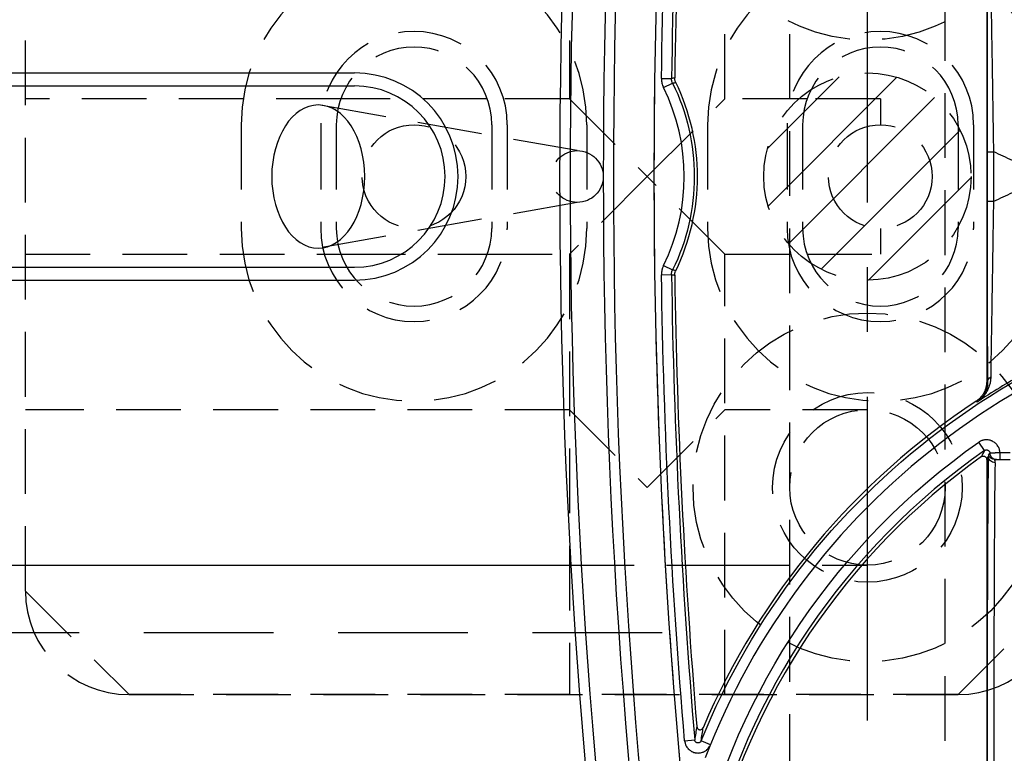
# Model space of a CAD drawing. Extents: x 2651 to 11825, y -3833 to 1075.
# Tile 268 of 656: x 4177 to 4215, y 265 to 294. Entities that reach past the tile are written whole.
import ezdxf

# ---------------------------------------------------------------- set-up
doc = ezdxf.new("R2010")
doc.units = 0
doc.header["$LTSCALE"] = 10
for name, pattern in [('CENTER', [2, 1.25, -0.25, 0.25, -0.25]), ('DASHED', [0.75, 0.5, -0.25]), ('HIDDEN', [0.375, 0.25, -0.125])]:
    doc.linetypes.add(name, pattern=pattern)
doc.layers.get('0').update_dxf_attribs({"linetype": 'CONTINUOUS'})
doc.layers.get('Defpoints').update_dxf_attribs({"linetype": 'CONTINUOUS'})
for name, color, linetype in [('1', 7, 'CONTINUOUS'), ('111', 7, 'CONTINUOUS'), ('204', 7, 'CONTINUOUS'), ('COOL', 150, 'HIDDEN'), ('DIM', 3, 'CONTINUOUS'), ('HIDDEN', 6, 'HIDDEN'), ('LAYER_103', 7, 'CONTINUOUS')]:
    doc.layers.add(name, color=color, linetype=linetype)
doc.styles.get("Standard").update_dxf_attribs({"font": 'romans.shx'})
doc.dimstyles.new('MM& INCH5', dxfattribs={"dimtxt": 5, "dimasz": 2.5, "dimexe": 1, "dimexo": 0.5, "dimtad": 0, "dimrnd": 1.38778e-17, "dimzin": 9, "dimdsep": 46, "dimtxsty": 'Standard', "dimblk": 'CLOSED', "dimcen": 0, "dimclrd": 3, "dimclre": 3, "dimclrt": 3, "dimazin": 2, "dimtfac": 0.75, "dimtofl": 0, "dimtmove": 0, "dimatfit": 3, "dimfxl": 0, "dimtolj": 1, "dimarcsym": 0})

# ---------------------------------------------------------------- blocks, each defined once
blk = doc.blocks.new('DSD')
at = {"layer": '1', "color": 7, "linetype": 'Continuous'}
for p, q in [((503.222, 529.912), (503.222, 573.144)), ((502.711, 529.921), (502.312, 529.921)), ((503.222, 511.076), (503.222, 526.911))]:
    blk.add_line(p, q, dxfattribs=at)
at = {"layer": '1', "color": 252, "linetype": 'Continuous'}
for p, q in [((513.883, 540.925), (514.243, 540.778)), ((514.879, 540.773), (514.492, 540.741)), ((502.711, 529.662), (502.711, 529.921)), ((502.312, 529.662), (502.711, 529.662)), ((503.303, 529.569), (503.526, 529.251)), ((503.63, 527.669), (503.586, 527.693)), ((503.189, 526.93), (503.222, 526.911)), ((515.695, 522.428), (515.346, 522.6)), ((515.775, 522.783), (515.386, 522.777)), ((502.947, 519.949), (502.947, 518.039)), ((503.206, 519.949), (502.947, 519.949)), ((503.206, 518.039), (503.206, 519.949)), ((503.206, 518.039), (502.947, 518.039)), ((515.695, 515.56), (515.346, 515.388)), ((515.775, 515.205), (515.386, 515.211))]:
    blk.add_line(p, q, dxfattribs=at)
for centre, radius, start, end in [((258.538, 518.994), 260.764, 351.21206, 8.78754), ((258.538, 518.994), 257.526, 351.21206, 8.78794), ((487.959, 551.472), 26.743, 305.0137, 346.7286), ((258.538, 518.994), 256.876, 0.84383, 4.85635), ((487.959, 551.472), 28.454, 299.1685, 303.3126), ((522.668, 518.994), 7.773, 153.7827, 206.2173), ((258.538, 518.994), 256.876, 355.14365, 359.15617)]:
    blk.add_arc(centre, radius, start, end, dxfattribs=at)
at = {"layer": '1', "color": 7, "linetype": 'Continuous', "extrusion": (0, 0, -1)}
for radius in [261.153, 259.08]:
    blk.add_arc((-258.538, 518.994), radius, 171.21206, 188.78794, dxfattribs=at)
at = {"layer": '1', "color": 110, "linetype": 'Continuous'}
for centre, radius, start, end in [((258.538, 518.994), 257.526, 0, 8.78794), ((487.959, 551.472), 27.988, 276.2148, 338.982), ((258.538, 518.994), 257.526, 351.21206, 0), ((487.959, 486.516), 27.988, 21.018, 83.7852)]:
    blk.add_arc(centre, radius, start, end, dxfattribs=at)
at = {"layer": '1', "color": 252, "linetype": 'Continuous', "extrusion": (0, 0, -1)}
for centre, radius, start, end in [((-258.538, 518.994), 259.469, 171.21206, 188.78794), ((-487.959, 551.472), 27.132, 193.2714, 234.9863), ((-487.959, 551.472), 28.376, 202.1388, 263.7853), ((-258.538, 518.994), 257.265, 175.14365, 179.15617), ((-522.668, 518.994), 8.162, 333.7827, 26.2173), ((-487.959, 551.472), 34.905, 244.5701, 245.8846), ((-487.959, 486.516), 34.905, 114.1154, 115.4299), ((-258.538, 518.994), 257.265, 180.84383, 184.85635), ((-487.959, 486.516), 28.376, 96.2147, 157.8612)]:
    blk.add_arc(centre, radius, start, end, dxfattribs=at)
at = {"layer": '1', "color": 7, "linetype": 'Continuous'}
for centre, radius, start, end in [((487.959, 551.472), 26.62, 305.5251, 346.6816), ((487.959, 551.472), 28.499, 303.3599, 336.8536), ((258.538, 518.994), 256.753, 0.8504, 4.74422), ((522.668, 518.994), 8.284, 153.9784, 206.0216), ((258.538, 518.994), 256.753, 355.25578, 359.1496)]:
    blk.add_arc(centre, radius, start, end, dxfattribs=at)
blk.add_ellipse((502.89, 542.875), major_axis=(0, 12.954), ratio=0.004451, start_param=3.278184, end_param=4.712389, dxfattribs=at)
at = {"layer": '1', "color": 252, "linetype": 'Continuous'}
blk.add_ellipse((503.149, 542.875), major_axis=(0, 13.213), ratio=0.004363, start_param=3.278184, end_param=4.712389, dxfattribs=at)
at = {"layer": '1', "color": 252, "linetype": 'Continuous', "extrusion": (0, 0, -1)}
for centre, major_axis, ratio, start_param, end_param in [((502.841, 529.662), (0, -0.259), 0.999989, 3.141593, 4.678393), ((502.897, 529.785), (0.259, -0.008), 0.990677, 4.68095, 6.251152), ((502.905, 529.662), (0, -0.259), 0.999977, 3.141593, 4.431029), ((502.93, 526.93), (0.259, 0.002), 0.892612, 0.009679, 1.080351)]:
    blk.add_ellipse(centre, major_axis=major_axis, ratio=ratio, start_param=start_param, end_param=end_param, dxfattribs=at)
at = {"layer": '1', "color": 252, "linetype": 'Continuous'}
for points, knots in [([(514.879, 540.773), (514.877, 540.802), (514.872, 540.831), (514.861, 540.873), (514.855, 540.893), (514.847, 540.914), (514.842, 540.927), (514.839, 540.934), (514.824, 540.967), (514.811, 540.992), (514.787, 541.028), (514.774, 541.045), (514.76, 541.062), (514.751, 541.073), (514.746, 541.079), (514.721, 541.105), (514.7, 541.124), (514.666, 541.15), (514.648, 541.163), (514.629, 541.174), (514.617, 541.181), (514.611, 541.185), (514.578, 541.202), (514.552, 541.213), (514.511, 541.226), (514.49, 541.232), (514.469, 541.237), (514.455, 541.24), (514.448, 541.241), (514.412, 541.246), (514.383, 541.248), (514.34, 541.247), (514.319, 541.246), (514.297, 541.244), (514.283, 541.242), (514.276, 541.24), (514.24, 541.234), (514.212, 541.226), (514.172, 541.211), (514.152, 541.203), (514.132, 541.194), (514.12, 541.187), (514.113, 541.184), (514.082, 541.166), (514.058, 541.149), (514.025, 541.122), (514.008, 541.108), (513.993, 541.093), (513.983, 541.082), (513.978, 541.077), (513.954, 541.049), (513.92, 541.003), (513.894, 540.952), (513.883, 540.925)], [0, 0, 0, 0, 0.0625, 0.0625, 0.09375, 0.109375, 0.109375, 0.125, 0.125, 0.1875, 0.1875, 0.21875, 0.234375, 0.234375, 0.25, 0.25, 0.3125, 0.3125, 0.34375, 0.359375, 0.359375, 0.375, 0.375, 0.4375, 0.4375, 0.46875, 0.484375, 0.484375, 0.5, 0.5, 0.5625, 0.5625, 0.59375, 0.609375, 0.609375, 0.625, 0.625, 0.6875, 0.6875, 0.71875, 0.734375, 0.734375, 0.75, 0.75, 0.8125, 0.8125, 0.84375, 0.859375, 0.859375, 0.875, 0.875, 0.9375, 1, 1, 1, 1]), ([(502.711, 529.662), (502.711, 529.65), (502.712, 529.638), (502.714, 529.615), (502.716, 529.603), (502.721, 529.569), (502.732, 529.523), (502.748, 529.48), (502.763, 529.448), (502.768, 529.438), (502.779, 529.417), (502.785, 529.407), (502.804, 529.378), (502.818, 529.359), (502.84, 529.332), (502.848, 529.324), (502.864, 529.307), (502.872, 529.299), (502.899, 529.275), (502.935, 529.246), (502.975, 529.223), (503.006, 529.207), (503.017, 529.202), (503.038, 529.193), (503.049, 529.189), (503.082, 529.178), (503.105, 529.171), (503.15, 529.162), (503.173, 529.159), (503.22, 529.156), (503.267, 529.157), (503.313, 529.163), (503.347, 529.17), (503.358, 529.173), (503.381, 529.179), (503.392, 529.183), (503.425, 529.195), (503.467, 529.213), (503.507, 529.237), (503.526, 529.251)], [0, 0, 0, 0, 0.03125, 0.03125, 0.0625, 0.0625, 0.125, 0.1875, 0.1875, 0.21875, 0.21875, 0.25, 0.25, 0.3125, 0.3125, 0.34375, 0.34375, 0.375, 0.375, 0.4375, 0.5, 0.5, 0.53125, 0.53125, 0.5625, 0.5625, 0.625, 0.625, 0.6875, 0.6875, 0.75, 0.8125, 0.8125, 0.84375, 0.84375, 0.875, 0.875, 0.9375, 1, 1, 1, 1]), ([(503.206, 519.949), (503.206, 520.127), (503.206, 520.481), (503.206, 521.007), (503.206, 521.527), (503.205, 522.041), (503.205, 522.381), (503.204, 522.591), (503.204, 522.634), (503.204, 522.697), (503.204, 522.718), (503.204, 522.76), (503.204, 522.864), (503.204, 522.968), (503.203, 523.214), (503.203, 523.536), (503.202, 524.004), (503.201, 524.304), (503.2, 524.598), (503.2, 524.743), (503.199, 524.955), (503.199, 525.025), (503.198, 525.111), (503.198, 525.128), (503.198, 525.163), (503.198, 525.214), (503.197, 525.4), (503.196, 525.69), (503.195, 525.929), (503.194, 526.158), (503.193, 526.267), (503.192, 526.424), (503.192, 526.475), (503.191, 526.574), (503.191, 526.622), (503.19, 526.762), (503.189, 526.849), (503.189, 526.93)], [0, 0, 0, 0, 0.0625, 0.125, 0.1875, 0.25, 0.3125, 0.3125, 0.328125, 0.328125, 0.335938, 0.335938, 0.34375, 0.375, 0.375, 0.4375, 0.5, 0.5625, 0.5625, 0.625, 0.625, 0.65625, 0.65625, 0.664062, 0.664062, 0.671875, 0.6875, 0.75, 0.8125, 0.8125, 0.875, 0.875, 0.90625, 0.90625, 0.9375, 0.9375, 1, 1, 1, 1]), ([(515.224, 522.628), (515.248, 522.623), (515.272, 522.617), (515.313, 522.608), (515.33, 522.604), (515.346, 522.6)], [0, 0, 0, 0, 0.586818, 0.586818, 1, 1, 1, 1]), ([(515.386, 522.777), (515.362, 522.782), (515.337, 522.788), (515.296, 522.797), (515.28, 522.801), (515.263, 522.805)], [0, 0, 0, 0, 0.595884, 0.595884, 1, 1, 1, 1]), ([(515.695, 522.428), (515.709, 522.456), (515.721, 522.484), (515.733, 522.52), (515.736, 522.527), (515.74, 522.542), (515.747, 522.564), (515.753, 522.586), (515.763, 522.631), (515.773, 522.691), (515.775, 522.752), (515.775, 522.783)], [0, 0, 0, 0, 0.25, 0.25, 0.3125, 0.3125, 0.375, 0.5, 0.5, 0.75, 1, 1, 1, 1]), ([(503.189, 511.058), (503.189, 511.139), (503.19, 511.225), (503.191, 511.41), (503.192, 511.508), (503.193, 511.714), (503.194, 511.932), (503.196, 512.171), (503.196, 512.327), (503.196, 512.374), (503.197, 512.422), (503.197, 512.454), (503.197, 512.47), (503.197, 512.551), (503.197, 512.617), (503.198, 512.817), (503.199, 512.954), (503.2, 513.235), (503.201, 513.523), (503.201, 513.824), (503.202, 514.055), (503.202, 514.172), (503.202, 514.31), (503.203, 514.37), (503.203, 514.409), (503.203, 514.429), (503.203, 514.61), (503.203, 514.772), (503.204, 515.099), (503.205, 515.43), (503.205, 515.935), (503.206, 516.278), (503.206, 516.538), (503.206, 516.669), (503.206, 516.8), (503.206, 516.888), (503.206, 516.932), (503.206, 517.153), (503.206, 517.506), (503.206, 517.861), (503.206, 518.039)], [0, 0, 0, 0, 0.0625, 0.0625, 0.125, 0.125, 0.1875, 0.25, 0.25, 0.265625, 0.273438, 0.273438, 0.28125, 0.28125, 0.3125, 0.3125, 0.375, 0.375, 0.4375, 0.5, 0.5, 0.53125, 0.546875, 0.554688, 0.554688, 0.5625, 0.5625, 0.625, 0.625, 0.6875, 0.75, 0.8125, 0.8125, 0.84375, 0.859375, 0.859375, 0.875, 0.875, 0.9375, 1, 1, 1, 1]), ([(515.346, 515.388), (515.323, 515.383), (515.3, 515.377), (515.259, 515.368), (515.242, 515.364), (515.224, 515.359)], [0, 0, 0, 0, 0.564246, 0.564246, 1, 1, 1, 1]), ([(515.775, 515.205), (515.775, 515.236), (515.774, 515.267), (515.77, 515.305), (515.769, 515.313), (515.767, 515.328), (515.764, 515.351), (515.759, 515.373), (515.749, 515.418), (515.732, 515.476), (515.709, 515.532), (515.695, 515.56)], [0, 0, 0, 0, 0.25, 0.25, 0.3125, 0.3125, 0.375, 0.5, 0.5, 0.75, 1, 1, 1, 1]), ([(515.263, 515.183), (515.289, 515.189), (515.314, 515.195), (515.355, 515.204), (515.371, 515.207), (515.386, 515.211)], [0, 0, 0, 0, 0.618522, 0.618522, 1, 1, 1, 1])]:
    blk.add_open_spline(points, degree=3, knots=knots, dxfattribs=at)
at = {"layer": '1', "color": 7, "linetype": 'Continuous'}
for points, knots in [([(514.243, 540.778), (514.246, 540.785), (514.252, 540.798), (514.261, 540.81), (514.27, 540.82), (514.276, 540.825), (514.287, 540.835), (514.293, 540.839), (514.302, 540.844), (514.306, 540.846), (514.312, 540.849), (514.322, 540.853), (514.332, 540.856), (514.342, 540.858), (514.347, 540.858), (514.354, 540.859), (514.364, 540.86), (514.375, 540.859), (514.385, 540.857), (514.39, 540.856), (514.397, 540.855), (514.407, 540.852), (514.417, 540.848), (514.426, 540.843), (514.43, 540.84), (514.436, 540.837), (514.445, 540.831), (514.453, 540.823), (514.46, 540.816), (514.463, 540.812), (514.467, 540.807), (514.473, 540.798), (514.478, 540.789), (514.483, 540.779), (514.484, 540.775), (514.486, 540.769), (514.49, 540.758), (514.491, 540.748), (514.492, 540.741)], [0, 0, 0, 0, 0.0625, 0.125, 0.125, 0.1875, 0.1875, 0.25, 0.25, 0.28125, 0.28125, 0.3125, 0.375, 0.375, 0.40625, 0.40625, 0.4375, 0.5, 0.5, 0.53125, 0.53125, 0.5625, 0.625, 0.625, 0.65625, 0.65625, 0.6875, 0.75, 0.75, 0.78125, 0.78125, 0.8125, 0.875, 0.875, 0.90625, 0.90625, 0.9375, 1, 1, 1, 1]), ([(514.412, 540.229), (514.406, 540.252), (514.396, 540.296), (514.348, 540.334), (514.295, 540.351), (514.22, 540.346), (514.185, 540.298), (514.164, 540.27)], [0, 0, 0, 0, 0.205276, 0.387405, 0.502821, 0.700571, 1, 1, 1, 1]), ([(502.841, 529.921), (502.836, 529.921), (502.823, 529.921), (502.779, 529.921), (502.753, 529.921), (502.745, 529.921), (502.732, 529.921), (502.728, 529.921), (502.72, 529.921), (502.715, 529.921), (502.711, 529.921)], [0, 0, 0, 0, 0.1875, 0.375, 0.6875, 0.875, 0.875, 0.9375, 0.9375, 1, 1, 1, 1]), ([(502.905, 529.921), (502.892, 529.921), (502.88, 529.921), (502.859, 529.921), (502.849, 529.921), (502.841, 529.921)], [0, 0, 0, 0, 0.5, 0.5, 1, 1, 1, 1]), ([(502.897, 530.042), (502.897, 530.021), (502.898, 530.004), (502.899, 529.981), (502.9, 529.974), (502.901, 529.962), (502.902, 529.956), (502.904, 529.942), (502.905, 529.938), (502.905, 529.933), (502.906, 529.927), (502.91, 529.919), (502.904, 529.921)], [0, 0, 0, 0, 0.25, 0.25, 0.375, 0.375, 0.5, 0.5, 0.75, 0.75, 0.875, 1, 1, 1, 1]), ([(503.154, 529.734), (503.156, 529.739), (503.156, 529.744), (503.156, 529.748), (503.156, 529.753), (503.156, 529.758), (503.156, 529.77), (503.156, 529.777), (503.157, 529.785)], [0, 0, 0, 0, 0.25, 0.5, 0.5, 0.75, 0.75, 1, 1, 1, 1]), ([(503.427, 529.807), (503.422, 529.803), (503.412, 529.797), (503.401, 529.792), (503.394, 529.789), (503.389, 529.788), (503.384, 529.787), (503.376, 529.784), (503.367, 529.783), (503.359, 529.783), (503.354, 529.782), (503.35, 529.782), (503.345, 529.783), (503.337, 529.783), (503.326, 529.785), (503.314, 529.788), (503.307, 529.79), (503.302, 529.792), (503.298, 529.794), (503.29, 529.798), (503.282, 529.803), (503.276, 529.807), (503.272, 529.81), (503.268, 529.813), (503.265, 529.816), (503.259, 529.821), (503.251, 529.83), (503.244, 529.839), (503.24, 529.846), (503.238, 529.85), (503.235, 529.855), (503.232, 529.863), (503.229, 529.871), (503.226, 529.879), (503.225, 529.883), (503.224, 529.888), (503.224, 529.893), (503.223, 529.9), (503.222, 529.906), (503.222, 529.912)], [0, 0, 0, 0, 0.0625, 0.125, 0.125, 0.15625, 0.15625, 0.1875, 0.25, 0.25, 0.28125, 0.28125, 0.3125, 0.3125, 0.375, 0.4375, 0.4375, 0.46875, 0.46875, 0.5, 0.5625, 0.5625, 0.59375, 0.59375, 0.625, 0.625, 0.6875, 0.75, 0.75, 0.78125, 0.78125, 0.8125, 0.875, 0.875, 0.90625, 0.90625, 0.9375, 0.9375, 1, 1, 1, 1]), ([(502.711, 529.662), (502.724, 529.662), (502.737, 529.662), (502.756, 529.663), (502.762, 529.663), (502.775, 529.663), (502.781, 529.663), (502.812, 529.664), (502.836, 529.664), (502.865, 529.665), (502.871, 529.665), (502.882, 529.665), (502.888, 529.665), (502.905, 529.666), (502.916, 529.666), (502.947, 529.667), (502.967, 529.667), (503.003, 529.668), (503.019, 529.668), (503.036, 529.669), (503.041, 529.669), (503.047, 529.669), (503.056, 529.669), (503.07, 529.67), (503.079, 529.67), (503.084, 529.67), (503.1, 529.671)], [0, 0, 0, 0, 0.0625, 0.0625, 0.09375, 0.09375, 0.125, 0.125, 0.25, 0.25, 0.28125, 0.28125, 0.3125, 0.3125, 0.375, 0.375, 0.5, 0.5, 0.625, 0.625, 0.65625, 0.65625, 0.6875, 0.75, 0.8125, 1, 1, 1, 1]), ([(503.303, 529.569), (503.299, 529.566), (503.289, 529.56), (503.278, 529.555), (503.267, 529.551), (503.261, 529.549), (503.25, 529.547), (503.239, 529.545), (503.227, 529.545), (503.215, 529.546), (503.21, 529.547), (503.198, 529.549), (503.193, 529.551), (503.185, 529.553), (503.181, 529.555), (503.177, 529.556), (503.172, 529.558), (503.166, 529.562), (503.156, 529.568), (503.147, 529.575), (503.141, 529.58), (503.138, 529.583), (503.134, 529.587), (503.128, 529.593), (503.123, 529.6), (503.119, 529.607), (503.117, 529.611), (503.114, 529.615), (503.112, 529.619), (503.109, 529.625), (503.105, 529.636), (503.102, 529.647), (503.102, 529.652), (503.101, 529.657), (503.1, 529.661), (503.1, 529.666), (503.1, 529.671)], [0, 0, 0, 0, 0.0625, 0.125, 0.125, 0.1875, 0.1875, 0.25, 0.3125, 0.3125, 0.375, 0.375, 0.4375, 0.4375, 0.46875, 0.46875, 0.5, 0.5, 0.5625, 0.625, 0.625, 0.65625, 0.65625, 0.6875, 0.75, 0.75, 0.78125, 0.78125, 0.8125, 0.8125, 0.875, 0.9375, 0.9375, 0.96875, 0.96875, 1, 1, 1, 1]), ([(503.586, 527.693), (503.553, 527.671), (503.521, 527.647), (503.494, 527.626), (503.442, 527.581), (503.408, 527.549), (503.369, 527.507), (503.361, 527.499), (503.346, 527.481), (503.323, 527.455), (503.301, 527.428), (503.26, 527.372), (503.234, 527.333), (503.187, 527.251), (503.166, 527.209), (503.128, 527.121), (503.112, 527.075), (503.085, 526.981), (503.074, 526.932), (503.059, 526.832), (503.054, 526.78), (503.053, 526.727)], [0, 0, 0, 0, 0.0625, 0.125, 0.125, 0.25, 0.25, 0.28125, 0.28125, 0.3125, 0.375, 0.375, 0.5, 0.5, 0.625, 0.625, 0.75, 0.75, 0.875, 0.875, 1, 1, 1, 1]), ([(503.189, 526.93), (503.188, 526.972), (503.191, 527.014), (503.201, 527.094), (503.208, 527.133), (503.228, 527.208), (503.24, 527.245), (503.268, 527.314), (503.299, 527.381), (503.338, 527.443), (503.369, 527.487), (503.386, 527.508), (503.403, 527.529), (503.415, 527.542), (503.42, 527.549), (503.45, 527.582), (503.476, 527.606), (503.516, 527.641), (503.536, 527.658), (503.561, 527.676), (503.572, 527.684), (503.576, 527.687), (503.58, 527.689), (503.583, 527.692), (503.587, 527.694)], [0, 0, 0, 0, 0.125, 0.125, 0.25, 0.25, 0.375, 0.375, 0.5, 0.625, 0.625, 0.6875, 0.71875, 0.71875, 0.75, 0.75, 0.875, 0.875, 0.9375, 0.96875, 0.984375, 0.992188, 0.992188, 1, 1, 1, 1]), ([(503.222, 526.911), (503.222, 526.949), (503.227, 527.024), (503.241, 527.097), (503.254, 527.151), (503.259, 527.169), (503.268, 527.196), (503.271, 527.205), (503.277, 527.222), (503.293, 527.267), (503.329, 527.343), (503.368, 527.406), (503.395, 527.444), (503.4, 527.452), (503.412, 527.466), (503.418, 527.474), (503.435, 527.496), (503.448, 527.51), (503.485, 527.551), (503.539, 527.603), (503.599, 527.648), (503.63, 527.669)], [0, 0, 0, 0, 0.125, 0.25, 0.25, 0.3125, 0.3125, 0.34375, 0.34375, 0.375, 0.5, 0.625, 0.625, 0.65625, 0.65625, 0.6875, 0.6875, 0.75, 0.75, 0.875, 1, 1, 1, 1]), ([(503.053, 526.727), (503.052, 526.648), (503.051, 526.563), (503.049, 526.381), (503.047, 526.284), (503.044, 526.081), (503.043, 525.974), (503.039, 525.752), (503.036, 525.519), (503.032, 525.268), (503.029, 525.106), (503.028, 525.057), (503.028, 525.007), (503.027, 524.974), (503.027, 524.957), (503.025, 524.873), (503.024, 524.805), (503.021, 524.599), (503.019, 524.459), (503.014, 524.174), (503.01, 523.883), (503.002, 523.431), (502.997, 523.118), (502.993, 522.88), (502.992, 522.78), (502.99, 522.679), (502.99, 522.639), (502.989, 522.619), (502.988, 522.558), (502.985, 522.354), (502.979, 521.984), (502.971, 521.485), (502.966, 521.147), (502.962, 520.892), (502.961, 520.807), (502.959, 520.679), (502.958, 520.636), (502.957, 520.55), (502.953, 520.336), (502.95, 520.121), (502.947, 519.949)], [0, 0, 0, 0, 0.0625, 0.0625, 0.125, 0.125, 0.1875, 0.1875, 0.25, 0.3125, 0.3125, 0.328125, 0.335938, 0.335938, 0.34375, 0.34375, 0.375, 0.375, 0.4375, 0.4375, 0.5, 0.5625, 0.625, 0.625, 0.65625, 0.664062, 0.664062, 0.671875, 0.671875, 0.6875, 0.75, 0.8125, 0.875, 0.875, 0.90625, 0.90625, 0.921875, 0.921875, 0.9375, 1, 1, 1, 1]), ([(515.263, 522.805), (515.263, 522.789), (515.262, 522.759), (515.257, 522.729), (515.252, 522.707), (515.251, 522.7), (515.246, 522.685), (515.244, 522.678), (515.236, 522.656), (515.231, 522.642), (515.224, 522.628)], [0, 0, 0, 0, 0.25, 0.5, 0.5, 0.625, 0.625, 0.75, 0.75, 1, 1, 1, 1]), ([(515.386, 522.777), (515.387, 522.762), (515.385, 522.731), (515.38, 522.701), (515.375, 522.679), (515.373, 522.671), (515.369, 522.657), (515.367, 522.649), (515.359, 522.628), (515.353, 522.613), (515.346, 522.6)], [0, 0, 0, 0, 0.25, 0.5, 0.5, 0.625, 0.625, 0.75, 0.75, 1, 1, 1, 1]), ([(502.947, 518.039), (502.95, 517.867), (502.955, 517.524), (502.961, 517.183), (502.964, 516.97), (502.965, 516.927), (502.966, 516.842), (502.968, 516.715), (502.97, 516.589), (502.974, 516.338), (502.979, 516.006), (502.987, 515.517), (502.992, 515.197), (502.997, 514.88), (503, 514.724), (503.002, 514.549), (503.003, 514.53), (503.003, 514.491), (503.004, 514.433), (503.006, 514.299), (503.008, 514.186), (503.012, 513.962), (503.017, 513.67), (503.021, 513.391), (503.025, 513.118), (503.028, 512.985), (503.031, 512.79), (503.032, 512.726), (503.033, 512.647), (503.033, 512.631), (503.034, 512.6), (503.034, 512.553), (503.037, 512.384), (503.039, 512.238), (503.043, 512.014), (503.044, 511.907), (503.047, 511.754), (503.047, 511.704), (503.048, 511.644), (503.048, 511.632), (503.049, 511.608), (503.049, 511.573), (503.051, 511.446), (503.052, 511.34), (503.053, 511.261)], [0, 0, 0, 0, 0.0625, 0.125, 0.125, 0.140625, 0.140625, 0.15625, 0.1875, 0.1875, 0.25, 0.3125, 0.375, 0.375, 0.4375, 0.4375, 0.445312, 0.445312, 0.453125, 0.46875, 0.5, 0.5, 0.5625, 0.625, 0.625, 0.6875, 0.6875, 0.71875, 0.71875, 0.726562, 0.726562, 0.734375, 0.75, 0.8125, 0.8125, 0.875, 0.875, 0.90625, 0.90625, 0.914062, 0.914062, 0.921875, 0.9375, 1, 1, 1, 1]), ([(515.224, 515.359), (515.231, 515.346), (515.242, 515.318), (515.251, 515.289), (515.256, 515.267), (515.257, 515.259), (515.259, 515.244), (515.26, 515.237), (515.263, 515.214), (515.263, 515.199), (515.263, 515.183)], [0, 0, 0, 0, 0.25, 0.5, 0.5, 0.625, 0.625, 0.75, 0.75, 1, 1, 1, 1]), ([(515.346, 515.388), (515.353, 515.374), (515.365, 515.346), (515.373, 515.317), (515.379, 515.295), (515.38, 515.287), (515.382, 515.272), (515.383, 515.265), (515.386, 515.242), (515.387, 515.226), (515.386, 515.211)], [0, 0, 0, 0, 0.25, 0.5, 0.5, 0.625, 0.625, 0.75, 0.75, 1, 1, 1, 1])]:
    blk.add_open_spline(points, degree=3, knots=knots, dxfattribs=at)
at = {"layer": '1', "color": 252, "linetype": 'Continuous'}
for points in [[(514.243, 540.778), (514.217, 540.606), (514.19, 540.436), (514.164, 540.27)], [(514.412, 540.229), (514.439, 540.397), (514.466, 540.567), (514.492, 540.741)], [(503.222, 529.912), (503.2, 529.87), (503.178, 529.827), (503.157, 529.785)], [(503.303, 529.569), (503.345, 529.648), (503.386, 529.727), (503.427, 529.807)]]:
    blk.add_open_spline(points, degree=3, dxfattribs=at)
at = {"layer": '1', "color": 7, "linetype": 'Continuous'}
blk.add_open_spline([(503.1, 529.671), (503.116, 529.692), (503.134, 529.713), (503.154, 529.734)], degree=3, dxfattribs=at)
blk = doc.blocks.new('*D178')
at = {"layer": 'Defpoints', "color": 0}
for p in [(4171.684, 387.642), (4446.684, 255.642), (4473.321, 255.642)]:
    blk.add_point(p, dxfattribs=at)
at = {"layer": 'DIM', "color": 3, "lineweight": -2}
blk.add_line((4447.184, 255.642), (4473.321, 255.642), dxfattribs=at)
at = {"layer": 'DIM', "color": 3, "insert": (4496.327, 255.642), "char_height": 5, "attachment_point": 5}
blk.add_mtext('\\A1;132 [5.197]', dxfattribs=at)
blk = doc.blocks.new('_Closed')
at = {"color": 0, "linetype": 'ByBlock', "lineweight": -2}
for p, q in [((-1, 0.167), (0, 0)), ((-1, 0.167), (-1, -0.167)), ((0, 0), (-1, -0.167)), ((0, 0), (-1, 0))]:
    blk.add_line(p, q, dxfattribs=at)
blk = doc.blocks.new('*D179')
at = {"layer": 'Defpoints', "color": 0}
for p in [(4171.684, 387.642), (4473.321, 263.642), (4381.212, 262.642)]:
    blk.add_point(p, dxfattribs=at)
at = {"layer": 'DIM', "color": 3, "lineweight": -2}
for p, q in [((4463.321, 262.642), (4468.321, 263.642)), ((4468.321, 263.642), (4473.321, 263.642)), ((4381.712, 262.642), (4463.321, 262.642))]:
    blk.add_line(p, q, dxfattribs=at)
at = {"layer": 'DIM', "color": 3, "insert": (4496.327, 263.642), "char_height": 5, "attachment_point": 5}
blk.add_mtext('\\A1;125 [4.921]', dxfattribs=at)
blk = doc.blocks.new('*D180')
at = {"layer": 'Defpoints', "color": 0}
for p in [(4171.684, 387.642), (4446.684, 212.642), (4473.321, 212.642)]:
    blk.add_point(p, dxfattribs=at)
at = {"layer": 'DIM', "color": 3, "lineweight": -2}
blk.add_line((4447.184, 212.642), (4473.321, 212.642), dxfattribs=at)
at = {"layer": 'DIM', "color": 3, "insert": (4493.946, 212.642), "char_height": 5, "attachment_point": 5}
blk.add_mtext('\\A1;175 [6.89]', dxfattribs=at)
blk = doc.blocks.new('*D181')
at = {"layer": 'Defpoints', "color": 0}
for p in [(4171.684, 387.642), (4446.684, 182.642), (4473.321, 182.642)]:
    blk.add_point(p, dxfattribs=at)
at = {"layer": 'DIM', "color": 3, "lineweight": -2}
blk.add_line((4447.184, 182.642), (4473.321, 182.642), dxfattribs=at)
at = {"layer": 'DIM', "color": 3, "insert": (4496.684, 182.642), "char_height": 5, "attachment_point": 5}
blk.add_mtext('\\A1;205 [8.071]', dxfattribs=at)
blk = doc.blocks.new('*D182')
at = {"layer": 'Defpoints', "color": 0}
for p in [(4171.684, 387.642), (4446.684, 162.642), (4473.321, 162.642)]:
    blk.add_point(p, dxfattribs=at)
at = {"layer": 'DIM', "color": 3, "lineweight": -2}
blk.add_line((4447.184, 162.642), (4473.321, 162.642), dxfattribs=at)
at = {"layer": 'DIM', "color": 3, "insert": (4496.684, 162.642), "char_height": 5, "attachment_point": 5}
blk.add_mtext('\\A1;225 [8.858]', dxfattribs=at)
blk = doc.blocks.new('*D183')
at = {"layer": 'Defpoints', "color": 0}
for p in [(4171.684, 387.642), (4446.684, 119.642), (4473.321, 119.642)]:
    blk.add_point(p, dxfattribs=at)
at = {"layer": 'DIM', "color": 3, "lineweight": -2}
blk.add_line((4447.184, 119.642), (4473.321, 119.642), dxfattribs=at)
at = {"layer": 'DIM', "color": 3, "insert": (4499.065, 119.642), "char_height": 5, "attachment_point": 5}
blk.add_mtext('\\A1;268 [10.551]', dxfattribs=at)
blk = doc.blocks.new('*D184')
at = {"layer": 'Defpoints', "color": 0}
for p in [(4171.684, 387.642), (4446.684, 12.642), (4473.321, 12.642)]:
    blk.add_point(p, dxfattribs=at)
at = {"layer": 'DIM', "color": 3, "lineweight": -2}
blk.add_line((4447.184, 12.642), (4473.321, 12.642), dxfattribs=at)
at = {"layer": 'DIM', "color": 3, "insert": (4499.065, 12.642), "char_height": 5, "attachment_point": 5}
blk.add_mtext('\\A1;375 [14.764]', dxfattribs=at)
blk = doc.blocks.new('*D185')
at = {"layer": 'Defpoints', "color": 0}
for p in [(4171.684, 387.642), (4446.684, 55.642), (4473.321, 55.642)]:
    blk.add_point(p, dxfattribs=at)
at = {"layer": 'DIM', "color": 3, "lineweight": -2}
blk.add_line((4447.184, 55.642), (4473.321, 55.642), dxfattribs=at)
at = {"layer": 'DIM', "color": 3, "insert": (4499.065, 55.642), "char_height": 5, "attachment_point": 5}
blk.add_mtext('\\A1;332 [13.071]', dxfattribs=at)
blk = doc.blocks.new('*D186')
at = {"layer": 'Defpoints', "color": 0}
for p in [(4171.684, 387.642), (4381.212, -22.358), (4473.321, -22.358)]:
    blk.add_point(p, dxfattribs=at)
at = {"layer": 'DIM', "color": 3, "lineweight": -2}
blk.add_line((4381.712, -22.358), (4473.321, -22.358), dxfattribs=at)
at = {"layer": 'DIM', "color": 3, "insert": (4499.065, -22.358), "char_height": 5, "attachment_point": 5}
blk.add_mtext('\\A1;410 [16.142]', dxfattribs=at)
blk = doc.blocks.new('*D187')
at = {"layer": 'Defpoints', "color": 0}
for p in [(4171.684, 387.642), (4274.104, -57.358), (4473.321, -57.358)]:
    blk.add_point(p, dxfattribs=at)
at = {"layer": 'DIM', "color": 3, "lineweight": -2}
blk.add_line((4274.604, -57.358), (4473.321, -57.358), dxfattribs=at)
at = {"layer": 'DIM', "color": 3, "insert": (4496.684, -57.358), "char_height": 5, "attachment_point": 5}
blk.add_mtext('\\A1;445 [17.52]', dxfattribs=at)
blk = doc.blocks.new('*D188')
at = {"layer": 'Defpoints', "color": 0}
for p in [(4171.684, 387.642), (4271.924, -104.358), (4473.321, -104.358)]:
    blk.add_point(p, dxfattribs=at)
at = {"layer": 'DIM', "color": 3, "lineweight": -2}
blk.add_line((4272.424, -104.358), (4473.321, -104.358), dxfattribs=at)
at = {"layer": 'DIM', "color": 3, "insert": (4496.684, -104.358), "char_height": 5, "attachment_point": 5}
blk.add_mtext('\\A1;492 [19.37]', dxfattribs=at)
blk = doc.blocks.new('*D189')
at = {"layer": 'Defpoints', "color": 0}
for p in [(4171.684, 387.642), (4285.884, -124.358), (4473.321, -124.358)]:
    blk.add_point(p, dxfattribs=at)
at = {"layer": 'DIM', "color": 3, "lineweight": -2}
blk.add_line((4286.384, -124.358), (4473.321, -124.358), dxfattribs=at)
at = {"layer": 'DIM', "color": 3, "insert": (4499.065, -124.358), "char_height": 5, "attachment_point": 5}
blk.add_mtext('\\A1;512 [20.157]', dxfattribs=at)
blk = doc.blocks.new('*D193')
at = {"layer": 'Defpoints', "color": 0}
for p in [(4171.684, 387.642), (4401.864, -82.358), (4473.321, -82.358)]:
    blk.add_point(p, dxfattribs=at)
at = {"layer": 'DIM', "color": 3, "lineweight": -2}
blk.add_line((4402.364, -82.358), (4473.321, -82.358), dxfattribs=at)
at = {"layer": 'DIM', "color": 3, "insert": (4499.065, -82.358), "char_height": 5, "attachment_point": 5}
blk.add_mtext('\\A1;470 [18.504]', dxfattribs=at)
blk = doc.blocks.new('*D199')
at = {"layer": 'Defpoints', "color": 0}
for p in [(4171.684, 387.642), (4256.684, -119.598), (4256.684, -149.953)]:
    blk.add_point(p, dxfattribs=at)
at = {"layer": 'DIM', "color": 3, "lineweight": -2}
blk.add_line((4256.684, -120.098), (4256.684, -149.953), dxfattribs=at)
at = {"layer": 'DIM', "color": 3, "insert": (4256.684, -170.935), "char_height": 5, "attachment_point": 5, "rotation": 90}
blk.add_mtext('\\A1;85 [3.346]', dxfattribs=at)
blk = doc.blocks.new('*D200')
at = {"layer": 'Defpoints', "color": 0}
for p in [(4171.684, 387.642), (4278.684, -131.558), (4278.684, -149.953)]:
    blk.add_point(p, dxfattribs=at)
at = {"layer": 'DIM', "color": 3, "lineweight": -2}
blk.add_line((4278.684, -132.058), (4278.684, -149.953), dxfattribs=at)
at = {"layer": 'DIM', "color": 3, "insert": (4278.684, -172.959), "char_height": 5, "attachment_point": 5, "rotation": 90}
blk.add_mtext('\\A1;107 [4.213]', dxfattribs=at)
blk = doc.blocks.new('*D201')
at = {"layer": 'Defpoints', "color": 0}
for p in [(4171.684, 387.642), (4296.684, -137.358), (4296.684, -149.953)]:
    blk.add_point(p, dxfattribs=at)
at = {"layer": 'DIM', "color": 3, "lineweight": -2}
blk.add_line((4296.684, -137.858), (4296.684, -149.953), dxfattribs=at)
at = {"layer": 'DIM', "color": 3, "insert": (4296.684, -172.959), "char_height": 5, "attachment_point": 5, "rotation": 90}
blk.add_mtext('\\A1;125 [4.921]', dxfattribs=at)
blk = doc.blocks.new('*D202')
at = {"layer": 'Defpoints', "color": 0}
for p in [(4171.684, 387.642), (4246.684, -84.778), (4246.684, -149.953)]:
    blk.add_point(p, dxfattribs=at)
at = {"layer": 'DIM', "color": 3, "lineweight": -2}
blk.add_line((4246.684, -85.278), (4246.684, -149.953), dxfattribs=at)
at = {"layer": 'DIM', "color": 3, "insert": (4246.684, -170.935), "char_height": 5, "attachment_point": 5, "rotation": 90}
blk.add_mtext('\\A1;75 [2.953]', dxfattribs=at)
blk = doc.blocks.new('*D203')
at = {"layer": 'Defpoints', "color": 0}
for p in [(4171.684, 387.642), (4368.684, -115.538), (4368.684, -149.953)]:
    blk.add_point(p, dxfattribs=at)
at = {"layer": 'DIM', "color": 3, "lineweight": -2}
blk.add_line((4368.684, -116.038), (4368.684, -149.953), dxfattribs=at)
at = {"layer": 'DIM', "color": 3, "insert": (4368.684, -172.959), "char_height": 5, "attachment_point": 5, "rotation": 90}
blk.add_mtext('\\A1;197 [7.756]', dxfattribs=at)
blk = doc.blocks.new('A$C2C2739AE')
at = {"layer": '111', "color": 110, "linetype": 'Continuous'}
blk.add_line((-26.365, 85), (26.365, 85), dxfattribs=at)
at = {"layer": '111', "color": 110, "linetype": 'DASHED'}
blk.add_line((29.875, 82.38), (-29.875, 82.38), dxfattribs=at)
blk = doc.blocks.new('A$C5B154A66')
at = {"layer": 'COOL'}
h = blk.add_hatch(dxfattribs=at)
h.set_pattern_fill('ANSI31', color=1, scale=0.5)
h.set_pattern_definition([(45, (75.601, 0), (-1.12253, 1.12253), [])])
edge = h.paths.add_edge_path()
edge.add_arc((37.8, 0), 4, 0, 360)
at = {"layer": '204', "color": 6, "linetype": 'HIDDEN'}
for p, q in [((5.3, -16), (5.3, 16)), ((26.3, 9), (26.3, 3)), ((32.3, 3), (32.3, 9)), ((17.475, 3), (5.3, 3)), ((23.126, 3), (17.475, 3)), ((26.3, 3), (23.126, 3)), ((26.3, 3), (29.3, 0)), ((29.3, 0), (32.3, 3)), ((35.472, 3), (32.3, 3)), ((38.3, 3), (35.472, 3)), ((38.3, 3), (38.3, 2)), ((13.63, 2), (13.63, -2)), ((16.7, 2), (16.7, -2)), ((17.3, 2), (17.3, -2)), ((23.3, 2), (23.3, -2)), ((23.9, 2), (23.9, -2)), ((26.97, 2), (26.97, -2)), ((31.63, 2), (31.63, -2)), ((34.7, 2), (34.7, -2)), ((35.3, 2), (35.3, -2)), ((41.3, 2), (41.3, -2)), ((41.9, 2), (41.9, -2)), ((29.3, 0), (26.3, -3)), ((32.3, -3), (29.3, 0)), ((38.3, -2), (38.3, -3)), ((5.3, -3), (17.475, -3)), ((17.475, -3), (23.126, -3)), ((23.126, -3), (26.3, -3)), ((26.3, -3), (26.3, -20)), ((32.3, -3), (35.472, -3)), ((32.3, -20), (32.3, -3)), ((35.472, -3), (38.3, -3)), ((26.3, -9), (5.3, -9)), ((26.3, -9), (29.3, -12)), ((29.3, -12), (32.3, -9)), ((37.8, -9), (32.3, -9)), ((5.3, -15), (26.3, -15)), ((26.3, -15), (32.3, -15)), ((32.3, -15), (37.8, -15)), ((5.3, -16), (9.3, -20)), ((41.3, -20), (45.3, -16)), ((9.3, -20), (41.3, -20))]:
    blk.add_line(p, q, dxfattribs=at)
for centre, radius in [((37.8, 12), 6.73), ((20.3, 0), 2), ((38.3, 0), 2), ((37.8, -12), 6.73), ((37.8, -12), 3.66), ((37.8, -12), 3)]:
    blk.add_circle(centre, radius, dxfattribs=at)
for centre, radius, start, end in [((20.3, 2), 6.67, 0, 180), ((38.3, 2), 6.67, 0, 180), ((20.3, 2), 3.6, 0, 180), ((38.3, 2), 3.6, 0, 180), ((20.3, 2), 3, 0, 180), ((38.3, 2), 3, 0, 180), ((20.3, -2), 6.67, 180, 0), ((20.3, -2), 3.6, 180, 0), ((20.3, -2), 3, 180, 0), ((38.3, -2), 6.67, 180, 0), ((38.3, -2), 3.6, 180, 0), ((38.3, -2), 3, 180, 0)]:
    blk.add_arc(centre, radius, start, end, dxfattribs=at)
at = {"layer": 'LAYER_103', "color": 6, "linetype": 'HIDDEN'}
for p, q in [((5.3, -16), (5.3, 16)), ((41.3, -20), (9.3, -20))]:
    blk.add_line(p, q, dxfattribs=at)
for centre, radius in [((37.8, 0), 4), ((37.8, -12), 3)]:
    blk.add_circle(centre, radius, dxfattribs=at)
for centre, start, end in [((9.3, -16), 180, 270), ((41.3, -16), 270, 0)]:
    blk.add_arc(centre, 4, start, end, dxfattribs=at)

msp = doc.modelspace()

# ---------------------------------------------------------------- linework, layer by layer
for p, q in [((4153.684, 291.642), (4189.684, 291.642)), ((4153.684, 291.142), (4189.684, 291.142)), ((4153.684, 284.142), (4189.684, 284.142)), ((4153.684, 283.642), (4189.684, 283.642))]:
    msp.add_line(p, q)
for radius in [4, 3.5]:
    msp.add_arc((4189.684, 287.642), radius, 270, 90)
at = {"extrusion": (0, 0, -1)}
msp.add_ellipse((4188.286, 287.642), major_axis=(0, 2.763), ratio=0.649293, dxfattribs=at)
at = {"layer": 'COOL', "color": 1, "linetype": 'CENTER'}
msp.add_line((4209.484, -113.358), (4209.478, 677.374), dxfattribs=at)
at = {"layer": 'COOL'}
msp.add_lwpolyline([(4212.485, -101.64), (4212.478, 675.642), (4209.478, 677.374), (4206.478, 675.642), (4206.485, -101.64)], dxfattribs=at)
at = {"layer": 'HIDDEN'}
for p, q in [((4198.286, 288.642), (4188.286, 290.405)), ((4198.286, 286.642), (4188.286, 284.879))]:
    msp.add_line(p, q, dxfattribs=at)
msp.add_circle((4198.286, 287.642), 1, dxfattribs=at)

# ---------------------------------------------------------------- block references
at = {"layer": 'DIM'}
for name, p in [('A$C2C2739AE', (4171.684, 187.642)), ('A$C5B154A66', (4171.684, 287.642))]:
    msp.add_blockref(name, p, dxfattribs=at)
at = {"layer": 'DIM', "rotation": 180}
msp.add_blockref('DSD', (4717.309, 806.636), dxfattribs=at)

# ---------------------------------------------------------------- dimensions: what is measured, and where the dimension line sits
at = {"layer": 'DIM'}
for feature_location, offset, dtype, picture, middle in [((4446.684, 255.642), (26.637, 0), 0, '*D178', (4496.327, 255.642)), ((4381.212, 262.642), (92.109, 1), 0, '*D179', (4496.327, 263.642)), ((4446.684, 212.642), (26.637, 0), 0, '*D180', (4493.946, 212.642)), ((4446.684, 182.642), (26.637, 0), 0, '*D181', (4496.684, 182.642)), ((4446.684, 162.642), (26.637, 0), 0, '*D182', (4496.684, 162.642)), ((4446.684, 119.642), (26.637, 0), 0, '*D183', (4499.065, 119.642)), ((4446.684, 12.642), (26.637, 0), 0, '*D184', (4499.065, 12.642)), ((4446.684, 55.642), (26.637, 0), 0, '*D185', (4499.065, 55.642)), ((4381.212, -22.358), (92.109, 0), 0, '*D186', (4499.065, -22.358)), ((4274.104, -57.358), (199.217, 0), 0, '*D187', (4496.684, -57.358)), ((4271.924, -104.358), (201.397, 0), 0, '*D188', (4496.684, -104.358)), ((4285.884, -124.358), (187.437, 0), 0, '*D189', (4499.065, -124.358)), ((4401.864, -82.358), (71.457, 0), 0, '*D193', (4499.065, -82.358)), ((4256.684, -119.598), (0, -30.355), 1, '*D199', (4256.684, -170.935)), ((4278.684, -131.558), (0, -18.395), 1, '*D200', (4278.684, -172.959)), ((4296.684, -137.358), (0, -12.595), 1, '*D201', (4296.684, -172.959)), ((4246.684, -84.778), (0, -65.175), 1, '*D202', (4246.684, -170.935)), ((4368.684, -115.538), (0, -34.415), 1, '*D203', (4368.684, -172.959))]:
    dim = msp.add_ordinate_dim(feature_location=feature_location, offset=offset, dtype=dtype, origin=(4171.684, 387.642), dimstyle='MM& INCH5', dxfattribs=at)
    dim.commit()
    dim.dimension.update_dxf_attribs({"geometry": picture, "text_midpoint": middle})

doc.saveas('drawing.dxf')
